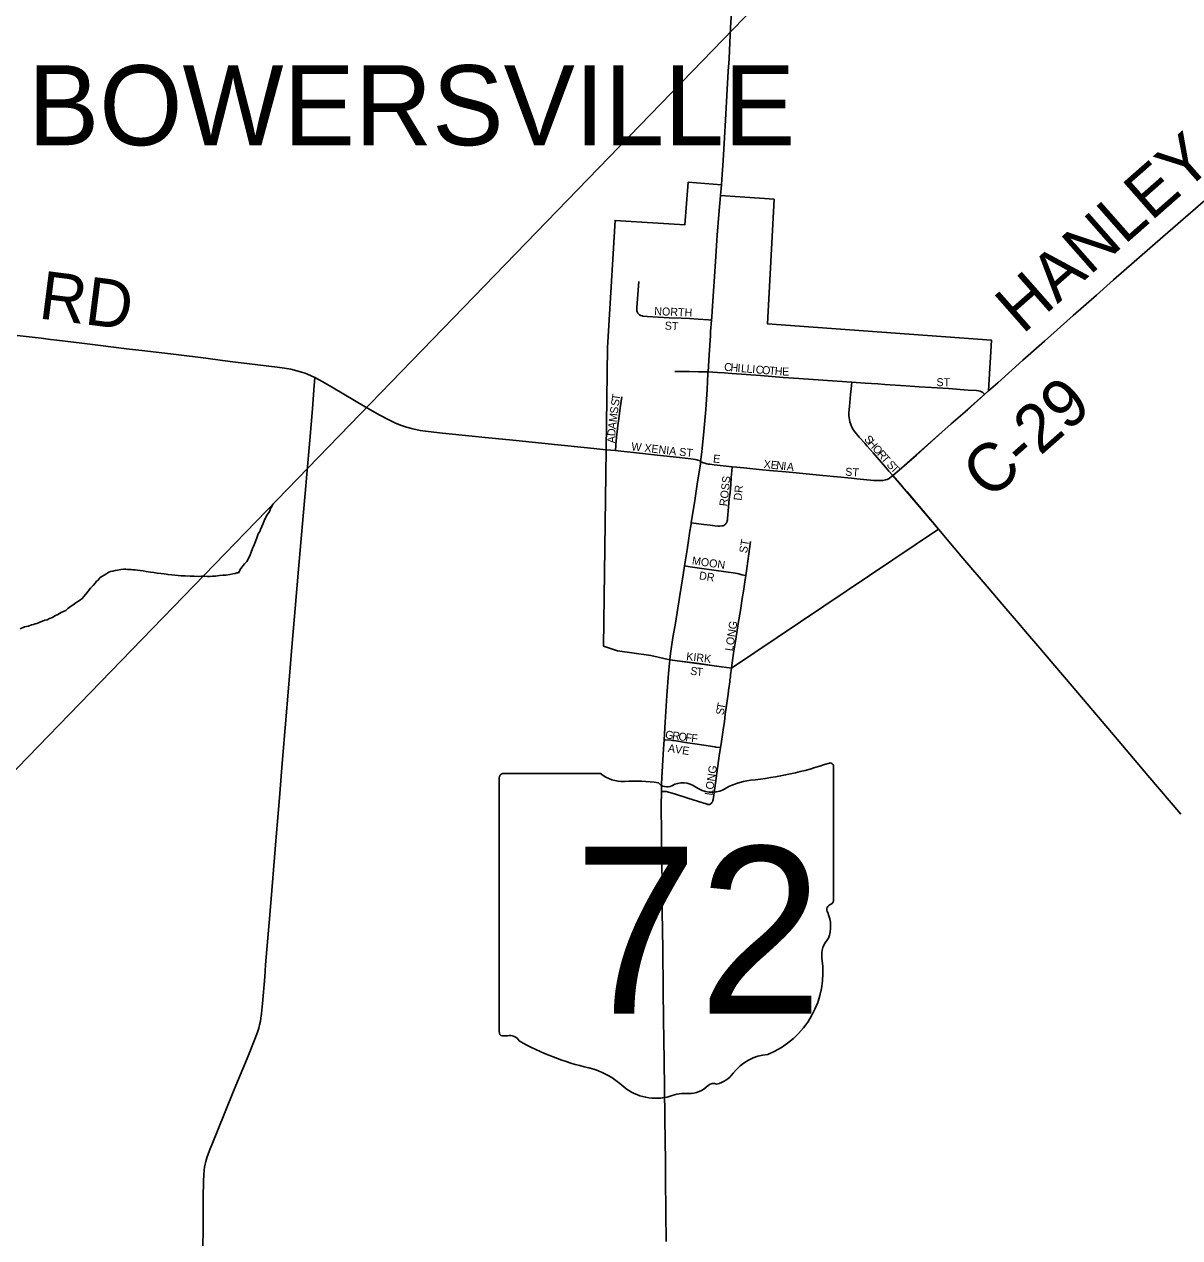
# Model space of a CAD drawing. Extents: x -49 to -8.2, y 9.4 to 23.5.
# Drawn here: x -44.469 to -43.786, y 15.681 to 16.399 of the extents above; entities that cross this region are included whole.
import ezdxf

# ---------------------------------------------------------------- set-up
doc = ezdxf.new("R2010")
doc.units = 0
for name, color, linetype in [('GM_X_City_Street', 7, 'Continuous'), ('GM_X_City_Street_Text', 7, 'Continuous'), ('GM_X_Corporation', 7, 'Continuous'), ('GM_X_Corporation_Text', 7, 'Continuous'), ('GM_X_County_Road', 7, 'Continuous'), ('GM_X_County_Road_Text', 7, 'Continuous'), ('GM_X_Minor_River', 7, 'Continuous'), ('GM_X_State_Route', 7, 'Continuous'), ('GM_X_State_Shield', 7, 'Continuous'), ('GM_X_Township_Road', 7, 'Continuous'), ('GM_X_Township_Subdivision', 7, 'Continuous'), ('GM_X_Township_Subdivision_Text', 7, 'Continuous'), ('SC_Scratch1', 7, 'Continuous')]:
    doc.layers.add(name, color=color, linetype=linetype)

msp = doc.modelspace()

# ---------------------------------------------------------------- linework, layer by layer
at = {"layer": 'GM_X_City_Street'}
for points in [[(-44.10565, 16.24724), (-44.10605, 16.2421), (-44.10698, 16.23175), (-44.10699, 16.2305), (-44.10691, 16.22988), (-44.10676, 16.22929), (-44.10657, 16.22888), (-44.10634, 16.22846), (-44.10597, 16.22798), (-44.10527, 16.22739), (-44.10491, 16.22717), (-44.10445, 16.22696), (-44.10383, 16.22676), (-44.10325, 16.22666), (-44.10076, 16.22641), (-44.08772, 16.22573), (-44.08059, 16.22538), (-44.07571, 16.22521), (-44.07066, 16.22494), (-44.06456, 16.2245), (-44.06272, 16.22437)], [(-44.08451, 16.19384), (-44.08246, 16.19385), (-44.07903, 16.19387), (-44.07578, 16.19385), (-44.07036, 16.19377), (-44.0652, 16.19368), (-44.06478, 16.19365)], [(-44.06478, 16.19365), (-44.05911, 16.19337), (-44.05525, 16.19311), (-44.05061, 16.19275), (-44.03378, 16.19149), (-44.02033, 16.19042), (-44.01107, 16.18975), (-43.99684, 16.18881), (-43.98269, 16.18776), (-43.97973, 16.18756)], [(-43.95544, 16.13233), (-43.95774, 16.13493), (-43.95982, 16.1374), (-43.96715, 16.14583), (-43.97059, 16.14981), (-43.97203, 16.15144), (-43.97529, 16.15515), (-43.9761, 16.15608), (-43.97692, 16.157), (-43.97806, 16.15842), (-43.9789, 16.15968), (-43.97966, 16.16099), (-43.98038, 16.16264), (-43.98082, 16.16408), (-43.98114, 16.16556), (-43.98139, 16.16765), (-43.98143, 16.16947), (-43.98136, 16.17146), (-43.98117, 16.17316), (-43.98042, 16.18026), (-43.98009, 16.18366), (-43.97973, 16.18756)], [(-43.97973, 16.18756), (-43.97179, 16.18703), (-43.96438, 16.18657), (-43.96018, 16.18627), (-43.94769, 16.18544), (-43.93995, 16.18488), (-43.93251, 16.18438), (-43.9226, 16.18377), (-43.91085, 16.18296), (-43.9059, 16.18258), (-43.90486, 16.18241), (-43.90369, 16.18218), (-43.90267, 16.18174), (-43.90212, 16.18139), (-43.90165, 16.18095), (-43.90112, 16.18043), (-43.9011, 16.18041)], [(-44.11952, 16.14709), (-44.1193, 16.15007), (-44.11923, 16.15094), (-44.11895, 16.15462), (-44.11871, 16.15708), (-44.11857, 16.15831), (-44.11817, 16.162), (-44.11763, 16.166), (-44.11672, 16.17245), (-44.11637, 16.17489), (-44.11614, 16.17641), (-44.11576, 16.17884)], [(-44.12504, 16.14761), (-44.11952, 16.14709)], [(-44.11952, 16.14709), (-44.11629, 16.14676), (-44.10879, 16.14598), (-44.10181, 16.14515), (-44.09478, 16.1444), (-44.08174, 16.14296), (-44.07497, 16.14222), (-44.07357, 16.14205), (-44.07227, 16.14183), (-44.07144, 16.14165), (-44.07078, 16.14148), (-44.07008, 16.14118), (-44.06965, 16.14087), (-44.06916, 16.14053)], [(-44.06916, 16.14053), (-44.06841, 16.14018), (-44.06773, 16.13996), (-44.06668, 16.13965), (-44.06546, 16.13934), (-44.06471, 16.13918), (-44.0638, 16.13904), (-44.06113, 16.13873), (-44.0559, 16.13809), (-44.05054, 16.13756)], [(-44.07468, 16.1043), (-44.07182, 16.10394), (-44.06722, 16.10338), (-44.06354, 16.10292), (-44.06066, 16.10257), (-44.05893, 16.10247), (-44.05787, 16.10243), (-44.05663, 16.10252), (-44.05606, 16.10262), (-44.05548, 16.10285), (-44.05491, 16.1032), (-44.05422, 16.10382), (-44.05395, 16.10416), (-44.0537, 16.10459), (-44.05339, 16.10546), (-44.05325, 16.10611), (-44.0532, 16.10669), (-44.05257, 16.11382), (-44.05222, 16.11835), (-44.05172, 16.12237), (-44.0513, 16.1269), (-44.05108, 16.13111), (-44.05074, 16.13513), (-44.05054, 16.13756)], [(-44.05054, 16.13756), (-44.0479, 16.1373), (-44.04359, 16.13687), (-44.03834, 16.13636), (-44.03249, 16.13575), (-44.02849, 16.13534), (-44.01867, 16.13449), (-44.01255, 16.13392), (-43.99676, 16.13243), (-43.97992, 16.13079), (-43.97684, 16.1305), (-43.97287, 16.13005), (-43.96665, 16.1295), (-43.96384, 16.12943), (-43.96132, 16.12951), (-43.95973, 16.12972), (-43.95876, 16.13003), (-43.95764, 16.13069), (-43.95544, 16.13233)], [(-44.0425, 16.07312), (-44.04189, 16.07738), (-44.04072, 16.086), (-44.03966, 16.09338)], [(-44.07867, 16.07891), (-44.07534, 16.07842), (-44.06986, 16.07762), (-44.06128, 16.07641), (-44.05423, 16.07542), (-44.04858, 16.07455), (-44.04758, 16.07436), (-44.04647, 16.07413), (-44.0448, 16.0737), (-44.0425, 16.07312)], [(-44.05092, 16.0184), (-44.05042, 16.02162), (-44.04961, 16.02731), (-44.04823, 16.03559), (-44.04685, 16.04481), (-44.04558, 16.05249), (-44.04458, 16.05956), (-44.04389, 16.06386), (-44.04304, 16.06939), (-44.0425, 16.07312)]]:
    msp.add_lwpolyline(points, dxfattribs=at)
at = {"layer": 'GM_X_Corporation'}
msp.add_lwpolyline([(-44.12664, 16.03143), (-44.12504, 16.14761), (-44.12422, 16.20802), (-44.11975, 16.28326), (-44.07847, 16.2807), (-44.07643, 16.3059), (-44.05685, 16.30442), (-44.05733, 16.29808), (-44.02574, 16.29584), (-44.02961, 16.2222), (-43.89713, 16.21254), (-43.89881, 16.18245), (-43.95544, 16.13233), (-43.92844, 16.10059), (-44.05092, 16.0184), (-44.08745, 16.02329), (-44.0987, 16.02584), (-44.11829, 16.02857)], close=True, dxfattribs=at)
at = {"layer": 'GM_X_County_Road'}
for points in [[(-43.89881, 16.18244), (-43.89326, 16.1873), (-43.87848, 16.2006), (-43.86571, 16.21195), (-43.84871, 16.22697), (-43.835, 16.23914), (-43.82481, 16.24824), (-43.81262, 16.25884), (-43.80019, 16.26963), (-43.77189, 16.29438), (-43.7616, 16.30338), (-43.74708, 16.31604), (-43.7347, 16.32689), (-43.72326, 16.33694), (-43.70676, 16.35158), (-43.69698, 16.36022), (-43.69396, 16.36294)], [(-44.47347, 16.2153), (-44.46453, 16.21422), (-44.45929, 16.21358), (-44.45374, 16.21289), (-44.45005, 16.21243), (-44.43525, 16.21059), (-44.42569, 16.20945), (-44.4149, 16.20815), (-44.40879, 16.20742), (-44.39967, 16.20637), (-44.37943, 16.20393), (-44.36185, 16.2018), (-44.352, 16.20051), (-44.34429, 16.19952), (-44.33597, 16.1985), (-44.31964, 16.19647), (-44.31534, 16.19588), (-44.31169, 16.19521), (-44.30809, 16.19436), (-44.30455, 16.19332), (-44.30319, 16.19284), (-44.30166, 16.19227), (-44.29734, 16.19035)], [(-44.29734, 16.19035), (-44.29271, 16.18788), (-44.2865, 16.18432), (-44.26755, 16.17308), (-44.25895, 16.16812), (-44.25405, 16.16548), (-44.25015, 16.16363), (-44.24673, 16.16222), (-44.24323, 16.16103), (-44.23937, 16.15999), (-44.23514, 16.15909), (-44.23026, 16.15832), (-44.22195, 16.15738), (-44.20436, 16.15566), (-44.19663, 16.15491), (-44.19046, 16.15425), (-44.18027, 16.15324), (-44.16885, 16.15209), (-44.15371, 16.15057), (-44.13612, 16.14874), (-44.12504, 16.14761)], [(-43.95544, 16.13233), (-43.95165, 16.13555), (-43.9471, 16.13957), (-43.94151, 16.1445), (-43.93272, 16.15239), (-43.9262, 16.15813), (-43.92085, 16.16286), (-43.91132, 16.17132), (-43.9011, 16.18041)], [(-43.9011, 16.18041), (-43.89881, 16.18244)], [(-43.92845, 16.10059), (-43.9301, 16.10254), (-43.94182, 16.11654), (-43.94699, 16.12274), (-43.94932, 16.12526), (-43.95155, 16.12788), (-43.95544, 16.13233)], [(-43.78497, 15.9319), (-43.80467, 15.9549), (-43.82279, 15.9764), (-43.84929, 16.0077), (-43.85957, 16.01975), (-43.86844, 16.03015), (-43.87691, 16.04006), (-43.88115, 16.04502), (-43.88862, 16.05376), (-43.89848, 16.06535), (-43.91399, 16.08356), (-43.92845, 16.10059)]]:
    msp.add_lwpolyline(points, dxfattribs=at)
at = {"layer": 'GM_X_Minor_River'}
for points in [[(-44.40814, 16.07684), (-44.40719, 16.07682), (-44.40624, 16.07681), (-44.4051, 16.07659), (-44.40376, 16.07657), (-44.40224, 16.07635), (-44.40072, 16.07613), (-44.39901, 16.07591), (-44.39711, 16.0755), (-44.39464, 16.07526), (-44.39274, 16.07503), (-44.39065, 16.07461), (-44.38856, 16.07439), (-44.38646, 16.07416), (-44.38419, 16.07373), (-44.38209, 16.0737), (-44.38019, 16.07347), (-44.37829, 16.07324), (-44.37638, 16.07302), (-44.3741, 16.07298), (-44.37105, 16.07273), (-44.36876, 16.07288), (-44.36648, 16.07265), (-44.36438, 16.0728), (-44.36248, 16.07276), (-44.36096, 16.07254), (-44.35943, 16.07271), (-44.3579, 16.07287), (-44.35618, 16.07284), (-44.35389, 16.07318), (-44.35179, 16.07333), (-44.34988, 16.07348), (-44.34759, 16.07382), (-44.34587, 16.07417), (-44.34453, 16.07434), (-44.34357, 16.0747), (-44.34261, 16.07487), (-44.34124, 16.07732), (-44.33909, 16.08014), (-44.33754, 16.08144), (-44.33635, 16.0837), (-44.33575, 16.0854), (-44.33515, 16.08711), (-44.33435, 16.08919), (-44.33335, 16.09145), (-44.33256, 16.09334), (-44.33176, 16.09542), (-44.33095, 16.09788), (-44.32997, 16.09919), (-44.32957, 16.10052), (-44.32877, 16.10222), (-44.32798, 16.10391), (-44.32737, 16.10562), (-44.32658, 16.10732), (-44.32559, 16.1092), (-44.32462, 16.11051), (-44.32403, 16.11146), (-44.32362, 16.11278), (-44.32284, 16.1141), (-44.32205, 16.11561), (-44.32186, 16.1156), (-44.32185, 16.11579)], [(-44.47169, 16.04165), (-44.46919, 16.04275), (-44.46689, 16.04328), (-44.46497, 16.04401), (-44.46382, 16.04417), (-44.46286, 16.04454), (-44.46191, 16.0449), (-44.46094, 16.04526), (-44.45999, 16.04563), (-44.45845, 16.04617), (-44.45711, 16.04672), (-44.45577, 16.04707), (-44.45442, 16.04781), (-44.4525, 16.04834), (-44.45115, 16.04927), (-44.44942, 16.05019), (-44.44749, 16.0513), (-44.44576, 16.05203), (-44.4448, 16.05258), (-44.44345, 16.0537), (-44.4419, 16.05481), (-44.44036, 16.05592), (-44.43881, 16.05704), (-44.43765, 16.05778), (-44.43611, 16.05889), (-44.43514, 16.05964), (-44.43398, 16.06076), (-44.43281, 16.06207), (-44.43144, 16.06395), (-44.43008, 16.06563), (-44.42852, 16.06732), (-44.42735, 16.06863), (-44.42657, 16.06976), (-44.4256, 16.0705), (-44.42443, 16.072), (-44.42096, 16.07403), (-44.41923, 16.07514), (-44.41827, 16.0755), (-44.41693, 16.07586), (-44.41559, 16.07622), (-44.41406, 16.07638), (-44.41215, 16.07672), (-44.41062, 16.07689), (-44.40929, 16.07686), (-44.40814, 16.07684)]]:
    msp.add_lwpolyline(points, dxfattribs=at)
at = {"layer": 'GM_X_State_Route'}
for points in [[(-44.05685, 16.30442), (-44.05663, 16.30757), (-44.05589, 16.31883), (-44.05522, 16.32887), (-44.05431, 16.34609), (-44.0536, 16.35725), (-44.05277, 16.37152), (-44.05236, 16.37896), (-44.05188, 16.38857), (-44.05142, 16.39726), (-44.05074, 16.41029)], [(-44.05733, 16.29808), (-44.05685, 16.30442)], [(-44.06484, 16.19266), (-44.06482, 16.19291), (-44.06478, 16.19365), (-44.06416, 16.20376), (-44.06337, 16.21528), (-44.06322, 16.21757), (-44.06272, 16.22437), (-44.06259, 16.22602), (-44.06235, 16.22965), (-44.06032, 16.25904), (-44.05928, 16.27451), (-44.05834, 16.28687), (-44.05733, 16.29808)], [(-44.07567, 16.09834), (-44.07477, 16.10369), (-44.07468, 16.1043), (-44.07264, 16.11751), (-44.07113, 16.12734), (-44.06931, 16.13933), (-44.06916, 16.14053), (-44.06845, 16.14644), (-44.06726, 16.1585), (-44.06616, 16.17151), (-44.06538, 16.1833), (-44.06484, 16.19266)], [(-44.08745, 16.02329), (-44.08697, 16.02711), (-44.08557, 16.03659), (-44.08411, 16.0451), (-44.08164, 16.06013), (-44.07948, 16.07362), (-44.07867, 16.07891), (-44.0772, 16.08836), (-44.07595, 16.09665), (-44.07567, 16.09834)], [(-44.09144, 15.96394), (-44.09107, 15.97065), (-44.09074, 15.97592), (-44.0901, 15.98646), (-44.08917, 16.00228), (-44.08823, 16.01518), (-44.08786, 16.01933), (-44.08745, 16.02329)], [(-44.08953, 15.67907), (-44.08966, 15.69608), (-44.08986, 15.71656), (-44.08997, 15.72749), (-44.09011, 15.73802), (-44.09027, 15.75262), (-44.09074, 15.78618), (-44.09106, 15.81042), (-44.09125, 15.82812), (-44.09148, 15.85204), (-44.09182, 15.87441), (-44.09198, 15.89398), (-44.09221, 15.9064), (-44.09237, 15.92038), (-44.09246, 15.93693), (-44.09232, 15.94545), (-44.09221, 15.95018), (-44.09144, 15.96394)]]:
    msp.add_lwpolyline(points, dxfattribs=at)
at = {"layer": 'GM_X_State_Shield'}
for p, q in [((-44.12841, 15.95604), (-44.18632, 15.95604)), ((-43.99052, 15.88124), (-43.99052, 15.95976)), ((-44.18827, 15.95346), (-44.18827, 15.80337)), ((-43.99054, 15.88126), (-43.99052, 15.88124))]:
    msp.add_line(p, q, dxfattribs=at)
for centre, radius, start, end in [((-44.06096, 16.16066), 0.20971, 275.84447, 288.90645), ((-43.99271, 15.96008), 0.0022, 351.86209, 97.738), ((-44.18601, 15.95378), 0.00229, 98.1301, 188.1301), ((-44.11462, 15.97346), 0.02222, 231.61951, 271.11188), ((-44.10725, 15.87178), 0.07977, 80.48669, 94.98827), ((-44.08914, 15.95455), 0.00641, 219.79206, 297.10237), ((-44.07973, 15.93721), 0.01333, 54.46668, 119.14113), ((-44.06253, 15.961), 0.01603, 233.85621, 294.82819), ((-44.03421, 15.9102), 0.04219, 97.34618, 120.76885), ((-43.99103, 15.87548), 0.00341, 107.94398, 210.33697), ((-43.99287, 15.88094), 0.00236, 289.60381, 7.73413), ((-44.0127, 15.86556), 0.02045, 340.03296, 23.64957), ((-43.98263, 15.84839), 0.01488, 136.8065, 186.92959), ((-44.04922, 15.8384), 0.05245, 292.30889, 8.98584), ((-44.18599, 15.80304), 0.00231, 171.95839, 258.30661), ((-44.18564, 15.81839), 0.01764, 267.33899, 280.60386), ((-44.18203, 15.79471), 0.00636, 29.74838, 93.27175), ((-44.10173, 15.92956), 0.15144, 240.41292, 257.1985), ((-44.0271, 15.76123), 0.02873, 94.40312, 142.57675), ((-44.14688, 15.73594), 0.04738, 47.18416, 75.83597), ((-44.0635, 15.78882), 0.01695, 282.87319, 323.27711), ((-44.09563, 15.79396), 0.03007, 230.70037, 286.29184), ((-44.07606, 15.78272), 0.01602, 268.77702, 315.54927), ((-44.06157, 15.76819), 0.00451, 65.75173, 132.64842), ((-44.07826, 15.74207), 0.02471, 85.69512, 111.20995)]:
    msp.add_arc(centre, radius, start, end, dxfattribs=at)
at = {"layer": 'GM_X_Township_Road'}
msp.add_lwpolyline([(-44.3637, 15.67525), (-44.36354, 15.68705), (-44.36342, 15.69854), (-44.36337, 15.70506), (-44.36331, 15.71501), (-44.36316, 15.71845), (-44.36283, 15.72157), (-44.36258, 15.72314), (-44.36222, 15.72496), (-44.36186, 15.72646), (-44.36124, 15.7286), (-44.35968, 15.73302), (-44.35542, 15.74371), (-44.34505, 15.76901), (-44.33748, 15.78739), (-44.33281, 15.7989), (-44.33132, 15.80296), (-44.33056, 15.8053), (-44.33005, 15.80727), (-44.32956, 15.80949), (-44.32926, 15.81128), (-44.32887, 15.81406), (-44.32828, 15.81991), (-44.32705, 15.83571), (-44.32649, 15.84284), (-44.32534, 15.85645), (-44.32384, 15.87472), (-44.32284, 15.88679), (-44.32021, 15.91868), (-44.31834, 15.9416), (-44.31689, 15.95955), (-44.31498, 15.98308), (-44.31266, 16.01126), (-44.31078, 16.03324), (-44.30958, 16.04685), (-44.309, 16.05366), (-44.30705, 16.07687), (-44.30565, 16.09265), (-44.30429, 16.10843), (-44.3031, 16.12174), (-44.30215, 16.13319), (-44.30044, 16.15331), (-44.29887, 16.17188), (-44.29794, 16.18303), (-44.29734, 16.19035)], dxfattribs=at)
at = {"layer": 'GM_X_Township_Subdivision'}
for points in [[(-44.08745, 16.02329), (-44.07964, 16.02235), (-44.07009, 16.02112), (-44.05978, 16.01966), (-44.05092, 16.0184)], [(-44.05738, 15.97139), (-44.05708, 15.97352), (-44.05555, 15.98332), (-44.0551, 15.98663), (-44.05455, 15.99114), (-44.05385, 15.99634), (-44.05346, 15.99908), (-44.0529, 16.00303), (-44.05259, 16.00516), (-44.05211, 16.00884), (-44.05192, 16.01031), (-44.05178, 16.01148), (-44.05165, 16.01236), (-44.05155, 16.01325), (-44.05142, 16.0144), (-44.05092, 16.0184)], [(-44.09074, 15.97592), (-44.09021, 15.9759), (-44.08677, 15.97572), (-44.08576, 15.97562), (-44.08507, 15.97552), (-44.07802, 15.97447), (-44.07685, 15.9743), (-44.074, 15.97387), (-44.07259, 15.97362), (-44.06717, 15.97279), (-44.06071, 15.97179), (-44.06009, 15.97172), (-44.05738, 15.97139)], [(-44.06293, 15.93836), (-44.06245, 15.93887), (-44.06221, 15.93921), (-44.06208, 15.93942), (-44.062, 15.93963), (-44.0619, 15.94001), (-44.0618, 15.94058), (-44.06157, 15.94183), (-44.06029, 15.95043), (-44.05809, 15.96644), (-44.05738, 15.97139)], [(-44.09232, 15.94545), (-44.09111, 15.94541), (-44.0901, 15.94538), (-44.08935, 15.94531), (-44.08818, 15.94507), (-44.08466, 15.94403), (-44.07674, 15.94147), (-44.06793, 15.93868), (-44.06588, 15.93804), (-44.06529, 15.93789), (-44.06482, 15.9378), (-44.0644, 15.93774), (-44.06411, 15.93774), (-44.0638, 15.93781), (-44.06346, 15.93797), (-44.06293, 15.93836)]]:
    msp.add_lwpolyline(points, dxfattribs=at)
at = {"layer": 'SC_Scratch1'}
msp.add_line((-48.2943, 12.0149), (-38.23712, 22.3973), dxfattribs=at)

# ---------------------------------------------------------------- texts
at = {"layer": 'GM_X_City_Street_Text'}
for s, height, rotation, p in [('NORTH', 0.004735, 357.61538, (-44.09667, 16.22731)), ('ST', 0.004735, 356.42537, (-44.0905, 16.21877)), ('C', 0.00473, 355.24644, (-44.05539, 16.1944)), ('H', 0.00473, 355.24605, (-44.05165, 16.19409)), ('I', 0.00473, 355.24836, (-44.0475, 16.19374)), ('L', 0.00473, 355.25333, (-44.04542, 16.19357)), ('L', 0.00473, 355.25333, (-44.0421, 16.19329)), ('I', 0.00473, 355.24836, (-44.03878, 16.19302)), ('C', 0.00473, 355.24675, (-44.0367, 16.19284)), ('O', 0.00473, 355.24605, (-44.03297, 16.19253)), ('T', 0.00473, 355.25333, (-44.02881, 16.19219)), ('H', 0.00473, 355.55021, (-44.02546, 16.19191)), ('E', 0.00473, 358.68791, (-44.02103, 16.19157)), ('ST', 0.004735, 0.00001, (-43.92963, 16.18523)), ('S', 0.00473, 82.18868, (-44.11761, 16.17321)), ('T', 0.00473, 80.97339, (-44.11716, 16.17649)), ('M', 0.00473, 82.52932, (-44.11885, 16.16372)), ('S', 0.00473, 82.53817, (-44.1182, 16.16868)), ('A', 0.00473, 82.70146, (-44.11938, 16.15959)), ('A', 0.00473, 89.80328, (-44.11968, 16.15142)), ('D', 0.00473, 85.86532, (-44.11967, 16.1555)), ('S', 0.00473, 310.99834, (-43.9727, 16.15368)), ('W XENIA ST', 0.004735, 353.65832, (-44.11035, 16.14731)), ('H', 0.00473, 311.00217, (-43.97052, 16.15116)), ('O', 0.00473, 311.00192, (-43.96778, 16.14801)), ('R', 0.00473, 310.99635, (-43.96505, 16.14487)), ('E', 0.00473, 354.30114, (-44.06199, 16.14013)), ('X', 0.00473, 354.0545, (-44.03203, 16.13689)), ('E', 0.00473, 354.04748, (-44.02789, 16.13646)), ('N', 0.00473, 354.05611, (-44.02457, 16.13612)), ('I', 0.00473, 354.04589, (-44.02043, 16.13568)), ('T', 0.00473, 310.99834, (-43.96259, 16.14204)), ('S', 0.00473, 313.6433, (-43.95941, 16.13842)), ('A', 0.00473, 354.04363, (-44.01835, 16.13547)), ('ST', 0.004735, 356.41942, (-43.98374, 16.13231)), ('T', 0.00473, 314.92293, (-43.95703, 16.13592)), ('ROSS', 0.004735, 83.66711, (-44.05343, 16.114)), ('DR', 0.004735, 83.99159, (-44.045, 16.11737)), ('ST', 0.004735, 79.99751, (-44.04176, 16.08616)), ('MOON', 0.004735, 351.87172, (-44.0745, 16.07981)), ('DR', 0.004735, 351.02708, (-44.07033, 16.07101)), ('LONG', 0.004735, 81.25341, (-44.05009, 16.02823))]:
    msp.add_text(s, height=height, rotation=rotation, dxfattribs=at).set_placement(p)
at = {"layer": 'GM_X_Corporation_Text'}
msp.add_text('BOWERSVILLE', height=0.0473485, rotation=0.00001, dxfattribs=at).set_placement((-44.46717, 16.32779))
at = {"layer": 'GM_X_County_Road_Text'}
for s, rotation, p in [('HANLEY', 41.3576, (-43.87865, 16.21554)), ('RD', 352.75046, (-44.46141, 16.22542)), ('C-29', 41.37891, (-43.89831, 16.11725))]:
    msp.add_text(s, height=0.028409, rotation=rotation, dxfattribs=at).set_placement(p)
at = {"layer": 'GM_X_State_Shield'}
msp.add_text('72', height=0.098877, dxfattribs=at).set_placement((-44.14405, 15.81395))
at = {"layer": 'GM_X_Township_Subdivision_Text'}
for s, height, rotation, p in [('KIRK', 0.004735, 353.29072, (-44.07786, 16.02314)), ('S', 0.00473, 349.36524, (-44.07562, 16.01473)), ('T', 0.00473, 355.86756, (-44.07176, 16.01403)), ('T', 0.00473, 78.8374, (-44.055, 15.99364)), ('S', 0.00473, 80.67017, (-44.05553, 15.99039)), ('G', 0.00473, 352.14034, (-44.09034, 15.97689)), ('R', 0.00473, 352.1437, (-44.08621, 15.97632)), ('O', 0.00473, 352.14609, (-44.08249, 15.97581)), ('F', 0.00473, 352.13269, (-44.07837, 15.97524)), ('F', 0.00473, 354.06503, (-44.07489, 15.97476)), ('AVE', 0.004735, 351.38299, (-44.08872, 15.96885)), ('LONG', 0.004735, 81.25299, (-44.06217, 15.94281))]:
    msp.add_text(s, height=height, rotation=rotation, dxfattribs=at).set_placement(p)

doc.saveas('drawing.dxf')
